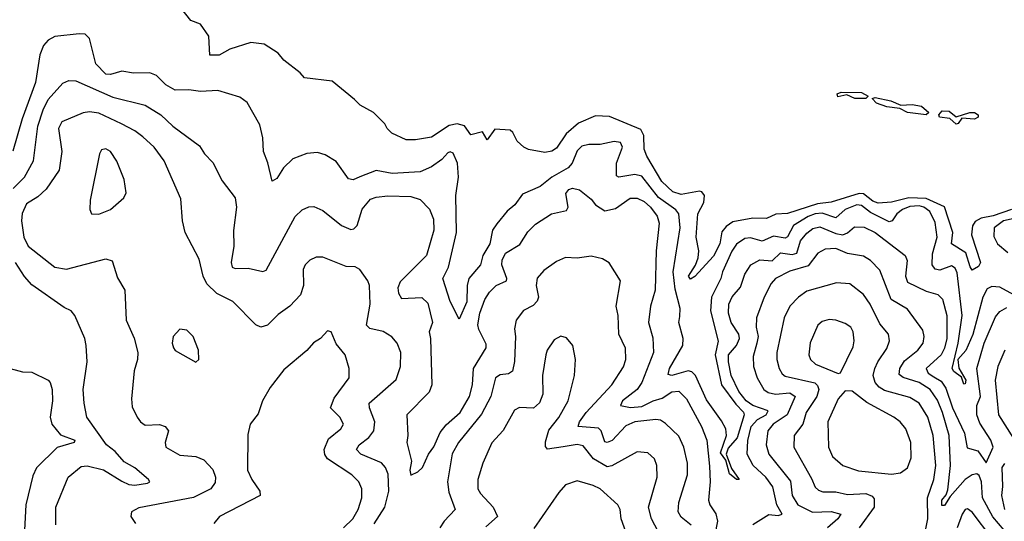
# Model space of a CAD drawing. Extents: x 1933546 to 2138868, y 524910 to 667279.
# Tile 257 of 466: x 2001422 to 2005684, y 630184 to 632357. Entities that reach past the tile are written whole.
import ezdxf

# ---------------------------------------------------------------- set-up
doc = ezdxf.new("R2010")
doc.units = 0

msp = doc.modelspace()

# ---------------------------------------------------------------- linework, layer by layer
at = {"layer": '0CON10XD'}
for points in [[(2002870.8, 632010.8), (2002775, 632090), (2002654.3, 632104.3), (2002635.7, 632125.7), (2002565, 632181.2), (2002541.1, 632211.1), (2002480.9, 632250.9), (2002422.9, 632257.1), (2002331.7, 632228.3), (2002285, 632203.1), (2002245, 632202.5), (2002241.2, 632285), (2002205, 632336.7), (2002162.3, 632352.3), (2002113.3, 632415)], [(2005372.7, 631342.7), (2005392.7, 631415), (2005385, 631478.6), (2005361.6, 631525), (2005335.7, 631545), (2005315, 631549.8), (2005275, 631546.9), (2005243.4, 631535), (2005218.6, 631515), (2005198.5, 631485), (2005185, 631481), (2005105, 631521), (2005065, 631551.2), (2005045, 631554.5), (2004994.7, 631535), (2004955, 631498.7), (2004895, 631518.5), (2004865, 631515.5), (2004835, 631503.8), (2004771.7, 631465), (2004745, 631416.6), (2004735, 631410.6), (2004685, 631419.5), (2004635, 631397.3), (2004585, 631411.5), (2004561.2, 631408.8), (2004525.2, 631384.8), (2004505, 631354.6), (2004464.1, 631265), (2004457, 631235), (2004416.6, 631155), (2004412.6, 631095), (2004445, 630964.5), (2004433, 630905), (2004459.3, 630775), (2004521.2, 630691.2), (2004555, 630656), (2004557.9, 630645), (2004527.8, 630545), (2004488.9, 630501.1), (2004480.4, 630475), (2004502.8, 630412.8), (2004535.6, 630365), (2004525, 630364.4), (2004495, 630390), (2004478.1, 630448.1), (2004455, 630480), (2004480.8, 630555), (2004477.8, 630585), (2004459.7, 630619.7), (2004395, 630709.5), (2004347.2, 630815), (2004330.7, 630830.7), (2004315, 630835.8), (2004245, 630815.7), (2004229.6, 630819.6), (2004235.2, 630845), (2004292.5, 630945), (2004293.2, 630975), (2004274.6, 631045), (2004278.9, 631071.1), (2004280.4, 631105), (2004259.5, 631189.5), (2004250.2, 631265), (2004281, 631455), (2004275.6, 631515), (2004262.3, 631532.3), (2004186.9, 631586.9), (2004115, 631678.1), (2004085, 631686.4), (2004015, 631674.6), (2004005, 631680.8), (2004004.8, 631735), (2004031.8, 631805), (2004022.5, 631825), (2003995, 631828.9), (2003935, 631815.3), (2003885, 631816.2), (2003855, 631808.7), (2003835, 631788.2), (2003813.4, 631735), (2003796.4, 631715), (2003726.1, 631673.9), (2003675.6, 631634.4), (2003598.7, 631601.3), (2003565.4, 631555), (2003532.6, 631527.4), (2003487.3, 631472.7), (2003467.9, 631445), (2003456.9, 631385), (2003427.2, 631335), (2003416, 631294), (2003366.5, 631235), (2003358.9, 631205), (2003357.6, 631135), (2003325, 631060), (2003285, 631136), (2003253.6, 631235), (2003277.7, 631285), (2003313.3, 631435), (2003309.5, 631595), (2003321.1, 631675), (2003316.7, 631735), (2003298, 631778), (2003285, 631784), (2003275, 631779.1), (2003248.9, 631751.1), (2003205, 631719.5), (2003155, 631698.1), (2003035, 631690.8), (2002965, 631703.3), (2002894.7, 631675.3), (2002865, 631662.9), (2002845, 631666.7), (2002792.4, 631742.4), (2002745, 631771.4), (2002711.9, 631781.9), (2002665, 631776.4), (2002605, 631753.9), (2002564.5, 631715), (2002535, 631668), (2002515, 631657.5), (2002496.7, 631736.7), (2002478, 631785), (2002474.4, 631845), (2002461.3, 631901.3), (2002407.3, 631997.3), (2002375, 632020.8), (2002280, 632050), (2002205, 632045.3), (2002155, 632052.6), (2002095, 632050.8), (2002054.2, 632074.2), (2002014.8, 632114.8), (2001985, 632126.9), (2001915, 632124.2), (2001865, 632133.8), (2001815, 632118.9), (2001795, 632120), (2001751.9, 632165), (2001724.3, 632275), (2001705, 632293.3), (2001680, 632295), (2001575, 632283.9), (2001545, 632267.7), (2001525, 632244.4), (2001510, 632205), (2001490.3, 632085), (2001432.3, 631927.7), (2001392.8, 631787.2)], [(2001394.6, 631625.4), (2001442.8, 631675), (2001482.4, 631745), (2001501.5, 631895), (2001524.3, 631965.7), (2001545, 632011.5), (2001608.3, 632081.7), (2001635, 632093.5), (2001665, 632091.5), (2001825, 632020.4), (2001965, 631986.8), (2002033.1, 631945), (2002085, 631895.5), (2002200.5, 631810.5), (2002222.5, 631775), (2002258.1, 631738.1), (2002298.3, 631658.3), (2002354.2, 631585), (2002360.6, 631545), (2002347, 631443), (2002348.7, 631375), (2002336.9, 631305), (2002342, 631285), (2002355, 631278.6), (2002410.5, 631280.5), (2002475, 631265.8), (2002488.9, 631271.1), (2002615, 631504.3), (2002645, 631532.5), (2002673.4, 631546.6), (2002695, 631547.8), (2002735, 631530), (2002815, 631464.6), (2002855, 631447.3), (2002868.8, 631451.2), (2002882.5, 631465), (2002904.2, 631535.8), (2002940.4, 631579.6), (2002965, 631588.2), (2003015, 631592.9), (2003115, 631590.9), (2003155, 631577.1), (2003196.3, 631536.3), (2003213, 631493), (2003214.6, 631445.4), (2003182.3, 631335), (2003069.2, 631220.8), (2003059.2, 631195), (2003061.3, 631171.3), (2003075, 631149.4), (2003162.8, 631152.8), (2003188.5, 631128.5), (2003209.1, 631045), (2003194.2, 631005), (2003199.8, 630975), (2003205.5, 630774.5), (2003195, 630743.2), (2003097.9, 630645), (2003102.5, 630555), (2003097.8, 630525), (2003118.5, 630445), (2003111.1, 630405), (2003115, 630383.3), (2003145, 630398.8), (2003165, 630417.5), (2003191.3, 630475), (2003215, 630506.5), (2003241.4, 630568.6), (2003268.5, 630601.5), (2003328, 630655), (2003368.6, 630725), (2003382.5, 630775), (2003386.6, 630845), (2003441.7, 630935), (2003440.5, 630950.5), (2003408.8, 631015), (2003405.2, 631035), (2003413.3, 631085), (2003434.8, 631145.2), (2003455, 631176.5), (2003484.8, 631205.2), (2003529.4, 631225), (2003531.3, 631235), (2003508.9, 631295), (2003510.4, 631315), (2003525, 631345.6), (2003586.7, 631383.3), (2003622.1, 631437.9), (2003655, 631471.5), (2003724.2, 631515.7), (2003789.5, 631530.5), (2003796.2, 631545), (2003786.7, 631603.3), (2003798.5, 631621.5), (2003815, 631626.8), (2003845, 631619.6), (2003895, 631578.6), (2003914.4, 631554.4), (2003955, 631528.2), (2004000.6, 631539.4), (2004065, 631583.1), (2004095, 631583.6), (2004125, 631568.4), (2004152.4, 631545), (2004181.7, 631505), (2004190.6, 631475), (2004177.3, 631355), (2004172.8, 631185), (2004152.9, 631115), (2004143.4, 631045), (2004162, 630978), (2004165.3, 630915), (2004115.2, 630785), (2004095, 630754.1), (2004031.9, 630705), (2004022.2, 630685), (2004066.5, 630676.5), (2004115, 630680.5), (2004163.8, 630706.2), (2004202.8, 630717.2), (2004245, 630744.7), (2004275, 630747.1), (2004308.4, 630715), (2004372.5, 630595), (2004396, 630535), (2004407.3, 630422.7), (2004410.8, 630355), (2004403.1, 630275), (2004409.2, 630255), (2004435.8, 630215.8), (2004441.7, 630185), (2004430.3, 630125)], [(2005714.7, 631535), (2005635, 631506.9), (2005583.5, 631496.5), (2005557.2, 631482.8), (2005545.8, 631464.2), (2005542.3, 631425), (2005580.7, 631305), (2005571.9, 631288.1), (2005545, 631272.3), (2005535.5, 631285.5), (2005517, 631347), (2005455.8, 631385), (2005460.4, 631435), (2005425.5, 631545.5), (2005345, 631581.9), (2005270.6, 631585), (2005195, 631565.8), (2005138.3, 631561.7), (2005115, 631569.9), (2005075, 631601.9), (2005055, 631603.7), (2004935, 631566), (2004875, 631559.4), (2004745, 631517.1), (2004695, 631514.5), (2004655, 631495.4), (2004595, 631497.3), (2004508.8, 631481.2), (2004479.5, 631460.5), (2004461.7, 631438.3), (2004453, 631385), (2004425, 631332.3), (2004345, 631243.6), (2004325, 631232.5), (2004316.7, 631245), (2004347.3, 631292.7), (2004358.8, 631325), (2004360.9, 631355), (2004350.4, 631415), (2004357.3, 631515), (2004383.4, 631565), (2004385.7, 631595), (2004375, 631610.5), (2004365, 631613.8), (2004285, 631600), (2004249.7, 631610.3), (2004201.4, 631655), (2004136.2, 631765), (2004125.3, 631795.3), (2004123.8, 631855), (2004111, 631881), (2003975, 631936.6), (2003915, 631940.8), (2003841.4, 631908.6), (2003788.1, 631861.9), (2003745, 631799.4), (2003725, 631786.9), (2003695, 631781.4), (2003625, 631793.8), (2003604.2, 631804.2), (2003575, 631830), (2003557.3, 631867.3), (2003545, 631878), (2003478.3, 631881.7), (2003445, 631836.2), (2003425, 631871.2), (2003375, 631857.5), (2003346.8, 631896.8), (2003315, 631905.7), (2003281.7, 631898.3), (2003205, 631847.1), (2003135, 631836.2), (2003095, 631836.7), (2003032.5, 631865), (2003012.5, 631885), (2003002.5, 631905), (2002953.9, 631953.9), (2002895.9, 631985.9), (2002870.8, 632010.8)], [(2005085, 632014.6), (2005037.5, 632015), (2005001.7, 632031.7), (2004963, 632023), (2004960, 632035), (2004977, 632043), (2005065, 632040.9), (2005094.2, 632025), (2005085, 632014.6)], [(2005345, 631944.6), (2005265, 631954.6), (2005231.3, 631971.3), (2005175, 631979.5), (2005130, 631995), (2005112.5, 632015), (2005125, 632019.2), (2005192.5, 632005), (2005236.4, 631986.4), (2005285, 631988.9), (2005325, 631982.1), (2005356.9, 631955), (2005345, 631944.6)], [(2002956.8, 630173.2), (2003002.6, 630245), (2003019.8, 630315), (2003017.5, 630387.5), (2003006.2, 630416.2), (2002987.6, 630437.6), (2002898.1, 630475), (2002880.5, 630495), (2002892.1, 630515), (2002932.9, 630547.1), (2002955.3, 630575), (2002958.8, 630615), (2002936.2, 630675), (2002935.4, 630695), (2003051.8, 630798.2), (2003071.1, 630855), (2003071.8, 630915), (2003056.7, 630955), (2003032.3, 630982.3), (2002995.8, 631005.7), (2002938.3, 631018.3), (2002923.6, 631033.6), (2002939.6, 631125), (2002935.9, 631205), (2002928.5, 631225), (2002893.8, 631273.8), (2002874.5, 631285.5), (2002835, 631287.8), (2002735, 631327.3), (2002705, 631327.3), (2002677.5, 631315), (2002657.3, 631295), (2002648.5, 631275), (2002650.7, 631205), (2002637.1, 631165), (2002591.5, 631115), (2002540.7, 631079.3), (2002495, 631033.3), (2002465.7, 631024.3), (2002445, 631034.5), (2002345.2, 631135.2), (2002275, 631170.5), (2002231.9, 631211.9), (2002216.8, 631245), (2002199.2, 631319.2), (2002138.2, 631435), (2002127.1, 631485), (2002120.3, 631580.3), (2002047.5, 631745), (2002004.5, 631805), (2001955, 631849.6), (2001921.1, 631875), (2001863.1, 631905), (2001765, 631951.6), (2001725, 631958), (2001697.1, 631952.9), (2001605, 631914.4), (2001590.9, 631885), (2001604.7, 631785), (2001593.3, 631705), (2001536.9, 631623.1), (2001500.9, 631589.1), (2001451.7, 631558.3), (2001432.3, 631517.7), (2001430.8, 631485), (2001440.9, 631415), (2001459.3, 631375), (2001575, 631285.3), (2001625, 631276.1), (2001795, 631320.9), (2001822.5, 631312.5), (2001845, 631238.8), (2001876.9, 631185), (2001882.5, 631055), (2001917.4, 630977.4), (2001933.8, 630915), (2001932.2, 630885), (2001918.1, 630835), (2001905.6, 630715), (2001909.7, 630679.7), (2001930.6, 630635), (2001945, 630614.2), (2001965, 630600), (2002027, 630603), (2002051.9, 630595), (2002066.5, 630575), (2002052, 630525), (2002055, 630504.3), (2002115, 630470.9), (2002185, 630464.1), (2002219.8, 630449.8), (2002257.7, 630407.7), (2002270, 630375), (2002267.9, 630352.1), (2002249.4, 630325), (2002175, 630286.5), (2001938, 630242), (2001906.2, 630225), (2001904, 630205), (2001924.2, 630175)], [(2005475, 631904.4), (2005448.2, 631928.2), (2005402.9, 631935), (2005400.6, 631945), (2005415, 631961.9), (2005445, 631960), (2005475, 631936), (2005535, 631954.2), (2005555, 631954.4), (2005570.6, 631945), (2005570, 631935), (2005555, 631925.6), (2005500.3, 631929.7), (2005483.8, 631906.2), (2005475, 631904.4)], [(2001765, 631514.2), (2001816, 631535), (2001873.3, 631585), (2001883.6, 631606.4), (2001874, 631665), (2001843.4, 631743.4), (2001815.8, 631785), (2001795, 631797.5), (2001777, 631793), (2001767.5, 631775), (2001727.5, 631575), (2001726.2, 631535), (2001733.3, 631515), (2001765, 631514.2)], [(2005765, 631503.6), (2005680.8, 631485), (2005639.4, 631455), (2005637.8, 631417.8), (2005653.8, 631385), (2005698.8, 631348.8)], [(2004595, 630170.1), (2004665, 630212.6), (2004705, 630209.1), (2004721.9, 630215), (2004698.8, 630255), (2004682.6, 630332.6), (2004651.1, 630375), (2004596.5, 630425), (2004571.2, 630475), (2004573.4, 630533.4), (2004588.2, 630595), (2004615.3, 630624.7), (2004652.9, 630645), (2004661.9, 630661.9), (2004595, 630685.2), (2004566.1, 630705), (2004535, 630746), (2004501.3, 630815), (2004489.9, 630875), (2004490.4, 630905), (2004525, 630945.3), (2004537.1, 630975), (2004534.3, 630995), (2004501.1, 631045), (2004490.5, 631085), (2004490.8, 631125), (2004506, 631156), (2004542.2, 631197.8), (2004561.1, 631255), (2004586.4, 631295), (2004625, 631316.5), (2004678.6, 631311.4), (2004715, 631347), (2004765, 631340), (2004785.4, 631344.6), (2004802, 631398), (2004828.6, 631431.4), (2004855, 631452.5), (2004885, 631459.8), (2004955, 631430.1), (2004984.8, 631425.2), (2005005, 631433.7), (2005035, 631459.4), (2005077.4, 631457.4), (2005125, 631435.3), (2005254.7, 631334.7), (2005263.3, 631313.3), (2005256.2, 631245), (2005265, 631219.6), (2005345, 631181.1), (2005395.7, 631165.7), (2005415.6, 631145.6), (2005434.8, 631075), (2005435.1, 630975), (2005425, 630933.5), (2005410.6, 630905), (2005346.1, 630845), (2005353.6, 630825), (2005379.4, 630809.4), (2005410.2, 630790.2), (2005430.7, 630760.7), (2005460, 630675), (2005511.1, 630565), (2005522.4, 630502.4), (2005568.7, 630488.7), (2005605, 630437.3), (2005635.3, 630505), (2005625.2, 630535), (2005578.5, 630608.5), (2005565.2, 630645), (2005564.4, 630685), (2005580.6, 630725), (2005565.5, 630845), (2005596, 630955), (2005645, 631069.5), (2005665, 631092.7), (2005695, 631109.6)], [(2004327.8, 630167.8), (2004285, 630201.5), (2004272.2, 630225), (2004274.8, 630265), (2004312.8, 630385), (2004312.7, 630435), (2004297.3, 630505), (2004275, 630552.5), (2004217.1, 630607.1), (2004195, 630621.2), (2004175.3, 630625.3), (2004084.4, 630615), (2004045, 630596.7), (2003986, 630534), (2003965, 630525.3), (2003955, 630527.5), (2003939.5, 630575), (2003927.7, 630587.7), (2003840, 630595), (2003845.3, 630615), (2003874.2, 630655), (2003985.3, 630775), (2004035, 630853.3), (2004046.3, 630885), (2004043.7, 630933.7), (2004016, 630995), (2004012.3, 631075), (2004003.2, 631115), (2004022.7, 631225), (2003973.6, 631303.6), (2003945, 631320.6), (2003895, 631331.9), (2003835, 631323.1), (2003785, 631326.9), (2003745, 631309.5), (2003690.4, 631269.6), (2003662.4, 631237.6), (2003657.5, 631205), (2003667.9, 631155), (2003662.3, 631137.7), (2003645, 631119.1), (2003602.5, 631097.5), (2003570.5, 631055), (2003563.2, 631016.8), (2003567.8, 630985), (2003564.3, 630875.7), (2003555.7, 630834.3), (2003537.6, 630822.4), (2003501.1, 630818.9), (2003482.1, 630805), (2003462, 630725), (2003421.5, 630648.5), (2003320.9, 630525), (2003293.6, 630476.4), (2003274.2, 630354.2), (2003279.6, 630309.6), (2003306.7, 630235), (2003258.8, 630185), (2003240.3, 630155)], [(2005683.1, 630145), (2005633.7, 630203.7), (2005588.8, 630285), (2005584.8, 630355), (2005575, 630381.9), (2005565, 630389.5), (2005545, 630385.3), (2005515, 630365.6), (2005448.8, 630291.2), (2005425, 630252.5), (2005412.9, 630252.9), (2005412.7, 630275), (2005431.8, 630298.2), (2005439.5, 630320.5), (2005450.7, 630425), (2005445.5, 630555), (2005416.9, 630655), (2005395, 630709.1), (2005362.9, 630755), (2005315, 630784.8), (2005246.4, 630806.4), (2005229.1, 630819.1), (2005230.9, 630845), (2005251.4, 630878.6), (2005308.9, 630925), (2005332.1, 630955), (2005337.5, 630985), (2005331.7, 631011.7), (2005265, 631102.9), (2005194.6, 631144.6), (2005145, 631271.9), (2005105, 631313.8), (2005075, 631331.8), (2005005, 631343.7), (2004955, 631365.7), (2004908.1, 631361.9), (2004876.4, 631345), (2004835, 631290.2), (2004755, 631266.6), (2004693.8, 631235), (2004675, 631213.5), (2004644, 631155), (2004610.7, 631065), (2004609.5, 631025), (2004617.7, 630985), (2004613.3, 630955), (2004597.4, 630897.4), (2004598.2, 630855), (2004614.1, 630805), (2004643.3, 630755), (2004662.1, 630742.1), (2004694, 630734), (2004755, 630741), (2004779.2, 630725), (2004743.9, 630645), (2004682.7, 630605), (2004660.8, 630575), (2004653.2, 630515), (2004665.2, 630475.2), (2004757.8, 630357.8), (2004766.2, 630295), (2004790.3, 630255), (2004853.6, 630223.6), (2004935, 630226), (2004975.5, 630215), (2004963.8, 630195), (2004918.9, 630155)], [(2005725, 631164.8), (2005665, 631197.5), (2005629.8, 631200.2), (2005609.3, 631190.7), (2005590.6, 631155), (2005547.4, 630992.6), (2005516.9, 630923.1), (2005482.7, 630885), (2005487.5, 630847.5), (2005517.5, 630795), (2005515, 630778.8), (2005508.3, 630778.3), (2005497.8, 630807.8), (2005465, 630832.5), (2005457.7, 630845), (2005484.6, 630955), (2005501.1, 631075), (2005479.4, 631259.4), (2005470.7, 631280.7), (2005455, 631290.4), (2005405, 631271.9), (2005385, 631275.4), (2005371.8, 631295), (2005372.7, 631342.7)], [(2001578.3, 630168.3), (2001578.1, 630245), (2001632.2, 630375), (2001688.1, 630421.9), (2001715, 630424), (2001785, 630407.2), (2001865, 630357), (2001895, 630342.8), (2001920.6, 630340.6), (2001975, 630349.5), (2001986.2, 630355), (2001980, 630365), (2001921.2, 630415), (2001875, 630441.8), (2001835.9, 630485.9), (2001798.2, 630515), (2001712.9, 630635), (2001701.1, 630695), (2001697.3, 630755), (2001714.6, 630874.6), (2001710, 630945), (2001704.5, 630975), (2001661.4, 631075), (2001645, 631095.8), (2001615, 631109.2), (2001475, 631207.9), (2001443.6, 631243.6), (2001404.8, 631305)], [(2005321.4, 630035), (2005353.3, 630195), (2005351.5, 630285), (2005379.4, 630365), (2005387.9, 630425), (2005375.5, 630555.5), (2005353.4, 630635), (2005315, 630695.3), (2005275, 630719.5), (2005165, 630751.1), (2005142.4, 630765), (2005125.2, 630785.2), (2005116.8, 630815), (2005123.2, 630845), (2005136.1, 630875), (2005175, 630932.7), (2005187.5, 630965), (2005182.1, 630995), (2005145, 631039.1), (2005102.7, 631125), (2005075, 631166.7), (2005015, 631211.8), (2004957.2, 631217.2), (2004829.6, 631180.4), (2004793.3, 631155), (2004755.5, 631115), (2004730.3, 631065), (2004699.1, 630915), (2004699.5, 630885), (2004709.8, 630845), (2004722.4, 630822.4), (2004735, 630813.1), (2004863.3, 630783.3), (2004875, 630772.7), (2004881.1, 630755), (2004872.6, 630725), (2004826.2, 630655), (2004812.3, 630605), (2004774.7, 630555.3), (2004772.6, 630505), (2004849.6, 630369.6), (2004865, 630332.2), (2004878.9, 630318.9), (2004898.1, 630311.9), (2004955, 630311.6), (2005005, 630300.2), (2005085, 630304.6), (2005112.5, 630292.5), (2005120.8, 630280.8), (2005120, 630245), (2005055.9, 630155)], [(2004965, 630824.3), (2004975, 630826.7), (2005029.9, 630940.1), (2005033.8, 630965), (2005029.2, 631005), (2005018.9, 631025), (2004995, 631040.4), (2004955, 631055.4), (2004925, 631057.7), (2004895, 631049.5), (2004876, 631034), (2004842.9, 630957.1), (2004837.9, 630905), (2004844.5, 630885), (2004866.7, 630865), (2004965, 630824.3)], [(2002185, 630872.5), (2002197.5, 630885), (2002196.7, 630925), (2002173.3, 630985), (2002145, 631011.2), (2002115, 631016), (2002086.7, 630985), (2002082.9, 630955), (2002087.5, 630935), (2002095, 630924), (2002185, 630872.5)], [(2002824.2, 630155.8), (2002864, 630195), (2002886.8, 630235), (2002903.5, 630285), (2002902.7, 630325), (2002890, 630355), (2002859.5, 630385), (2002754.5, 630454.5), (2002743.4, 630473.4), (2002740, 630495), (2002759.1, 630540.9), (2002811.9, 630585), (2002824.4, 630605), (2002807.5, 630635), (2002767.5, 630675), (2002783.4, 630716.6), (2002847.8, 630805), (2002848.5, 630845), (2002830.5, 630905), (2002792.2, 630952.2), (2002770, 631005), (2002755, 631008.8), (2002723.8, 630975), (2002693.6, 630956.4), (2002665, 630924.2), (2002565, 630840), (2002506.1, 630763.9), (2002472.5, 630705), (2002455, 630650), (2002420, 630605), (2002409.5, 630560.5), (2002408.5, 630405), (2002427.1, 630365), (2002461.8, 630315), (2002463.3, 630295), (2002287.5, 630205), (2002262.5, 630175)], [(2004198.9, 630115), (2004156.5, 630195), (2004144.2, 630245), (2004181.8, 630375), (2004180, 630425), (2004169.6, 630455), (2004141.1, 630481.1), (2004095, 630484.5), (2003985, 630424.7), (2003965, 630419.8), (2003906.4, 630455), (2003861.4, 630511.4), (2003835, 630516.3), (2003775, 630506.3), (2003706.4, 630496.4), (2003697.9, 630507.9), (2003697.7, 630527.7), (2003711.9, 630578.1), (2003755, 630633.5), (2003796.6, 630705), (2003823.3, 630815), (2003828.5, 630885), (2003816, 630945), (2003788.3, 630978.3), (2003765, 630986), (2003735, 630970), (2003705.7, 630925), (2003700, 630905), (2003685.4, 630815), (2003686.5, 630735), (2003672.3, 630697.7), (2003645.4, 630674.6), (2003585, 630676.2), (2003564.5, 630665), (2003515, 630576.7), (2003465.6, 630524.4), (2003426.7, 630435), (2003404.5, 630364.5), (2003405.4, 630325), (2003416.2, 630305), (2003471.2, 630245), (2003490, 630205), (2003439.7, 630160.3)], [(2005685.3, 630925), (2005655, 630854), (2005643.7, 630795), (2005658.8, 630645), (2005722.8, 630542.8)], [(2001365, 630850.6), (2001435, 630830.6), (2001475, 630829.4), (2001545.4, 630795.4), (2001554.5, 630784.5), (2001562.9, 630755), (2001563.8, 630705), (2001554.5, 630635), (2001561.5, 630605), (2001598.8, 630558.8), (2001660.6, 630535), (2001657.5, 630525), (2001585, 630504.1), (2001495, 630415.4), (2001479, 630381), (2001448.3, 630255), (2001442.7, 630145)], [(2005195, 630388.7), (2005235, 630393.1), (2005265, 630415.8), (2005280.9, 630459.1), (2005279.1, 630525), (2005257.7, 630585), (2005233.6, 630615), (2005205.2, 630635.2), (2005089, 630699), (2005025, 630747.1), (2004995, 630748.8), (2004965, 630714.2), (2004920.4, 630615), (2004922.7, 630505), (2004939.5, 630465), (2004985, 630425.4), (2005052.6, 630402.6), (2005195, 630388.7)], [(2005685.1, 630434.9), (2005672.4, 630417.6), (2005676.6, 630335), (2005672.2, 630295), (2005685.1, 630235)], [(2004051.7, 630121.7), (2004026.1, 630195), (2004021.5, 630235), (2004010.6, 630255), (2003935, 630324.4), (2003905, 630339.5), (2003835, 630359.5), (2003785, 630341.9), (2003755, 630309.2), (2003647.4, 630152.6)], [(2005630.4, 630110.4), (2005545, 630223.6), (2005525, 630237.5), (2005515, 630235.5), (2005500.9, 630215), (2005480.2, 630155)]]:
    msp.add_lwpolyline(points, dxfattribs=at)

doc.saveas('drawing.dxf')
